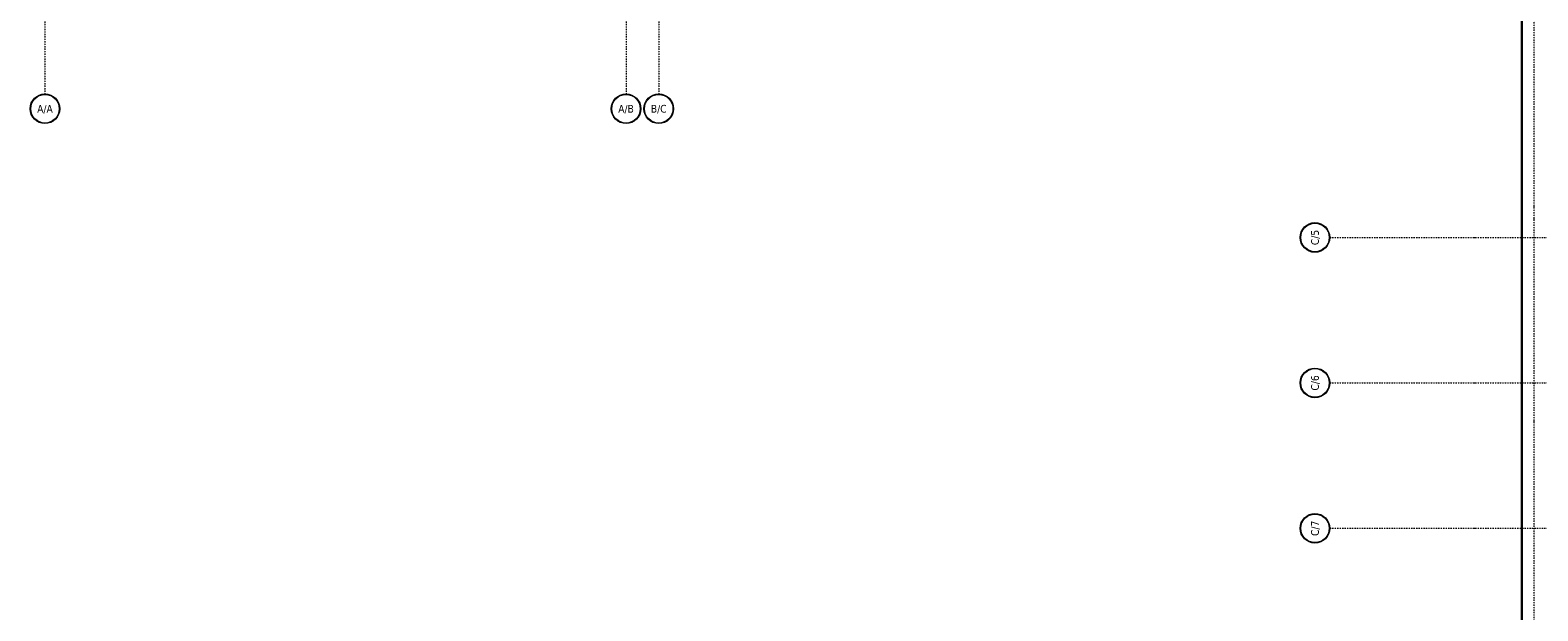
# Model space of a CAD drawing. Header units: millimetres. Extents: x -1893473 to 942156, y -534599 to 942944.
# Tile 387 of 656: x -46697 to -15573, y -230445 to -218467. Entities that reach past the tile are written whole.
import ezdxf
from ezdxf.enums import TextEntityAlignment as Align

# ---------------------------------------------------------------- set-up
doc = ezdxf.new("R2010")
doc.units = ezdxf.units.MM
doc.header["$LTSCALE"] = 0.2
doc.linetypes.add('DASHDOT', pattern=[25.4, 12.7, -6.35, 0, -6.35])
doc.layers.get('0').update_dxf_attribs({"lineweight": 0})
for name, color, linetype, lineweight in [('!! 0_ Istn-sciany', 7, 'Continuous', 30), ('!! 0_Osie', 1, 'DASHDOT', 13), ('0-osie-tx', 66, 'Continuous', 9), ('P-Osie', 1, 'DASHDOT', 18)]:
    doc.layers.add(name, color=color, linetype=linetype, lineweight=lineweight)
doc.styles.add('TAHOMA', font='tahoma.ttf')

# ---------------------------------------------------------------- blocks, each defined once
blk = doc.blocks.new('*U12')
h = blk.add_hatch(color=256)
edge = h.paths.add_edge_path()
edge.add_arc((0, 0), 30.6, 0, 360)
edge = h.paths.add_edge_path(flags=17)
edge.add_arc((0, 0), 29.4, 0, 360)
for radius in [30.6, 29.4]:
    blk.add_circle((0, 0), radius)
at = {"style": 'TAHOMA', "flags": 8}
blk.add_attdef('ANSICHTSNUMMER', text='', height=16, dxfattribs=at).set_placement((0, 0), align=Align.MIDDLE_CENTER)
blk = doc.blocks.new('BLOK OSI')
at = {"layer": 'P-Osie'}
for points in [[(48917.7, -193635.5), (48917.7, -195994)], [(50117.2, -193635.5), (50117.2, -195994)], [(50184.7, -193635.5), (50184.7, -195994)], [(51992.2, -199671.2), (51992.2, -193642.4)], [(51570, -196290.1), (53810.6, -196290.1)], [(51570, -196590.1), (53810.6, -196590.1)], [(51570, -196890.1), (53810.6, -196890.1)]]:
    blk.add_lwpolyline(points, dxfattribs=at)
at = {"layer": '0-osie-tx'}
ref = blk.add_blockref('*U12', (48917.7, -196024.6), dxfattribs=dict(at, rotation=180))
ref.add_attrib('ANSICHTSNUMMER', 'A/A', dxfattribs={"layer": '0', "height": 16, "style": 'TAHOMA', "flags": 8}).set_placement((48917.7, -196024.6), align=Align.MIDDLE_CENTER)
ref = blk.add_blockref('*U12', (50117.2, -196024.6), dxfattribs=dict(at, rotation=180))
ref.add_attrib('ANSICHTSNUMMER', 'A/B', dxfattribs={"layer": '0', "height": 16, "style": 'TAHOMA', "flags": 8}).set_placement((50117.2, -196024.6), align=Align.MIDDLE_CENTER)
ref = blk.add_blockref('*U12', (50184.7, -196024.6), dxfattribs=dict(at, rotation=180))
ref.add_attrib('ANSICHTSNUMMER', 'B/C', dxfattribs={"layer": '0', "height": 16, "style": 'TAHOMA', "flags": 8}).set_placement((50184.7, -196024.6), align=Align.MIDDLE_CENTER)
ref = blk.add_blockref('*U12', (51539.4, -196290.1), dxfattribs=dict(at, rotation=270))
ref.add_attrib('ANSICHTSNUMMER', 'C/5', dxfattribs={"layer": '0', "height": 16, "rotation": 90, "style": 'TAHOMA', "flags": 8}).set_placement((51539.4, -196290.1), align=Align.MIDDLE_CENTER)
ref = blk.add_blockref('*U12', (51539.4, -196590.1), dxfattribs=dict(at, rotation=270))
ref.add_attrib('ANSICHTSNUMMER', 'C/6', dxfattribs={"layer": '0', "height": 16, "rotation": 90, "style": 'TAHOMA', "flags": 8}).set_placement((51539.4, -196590.1), align=Align.MIDDLE_CENTER)
ref = blk.add_blockref('*U12', (51539.4, -196890.1), dxfattribs=dict(at, rotation=270))
ref.add_attrib('ANSICHTSNUMMER', 'C/7', dxfattribs={"layer": '0', "height": 16, "rotation": 90, "style": 'TAHOMA', "flags": 8}).set_placement((51539.4, -196890.1), align=Align.MIDDLE_CENTER)

msp = doc.modelspace()

# ---------------------------------------------------------------- linework, layer by layer
at = {"layer": '!! 0_ Istn-sciany'}
msp.add_lwpolyline([(-15900.65339, -216748.09366), (-15900.65339, -231533.09366)], dxfattribs=at)

# ---------------------------------------------------------------- block references
at = {"layer": '!! 0_Osie', "xscale": 10, "yscale": 10, "zscale": 10}
msp.add_blockref('BLOK OSI', (-535567.76763, 1740157.78937), dxfattribs=at)

doc.saveas('drawing.dxf')
